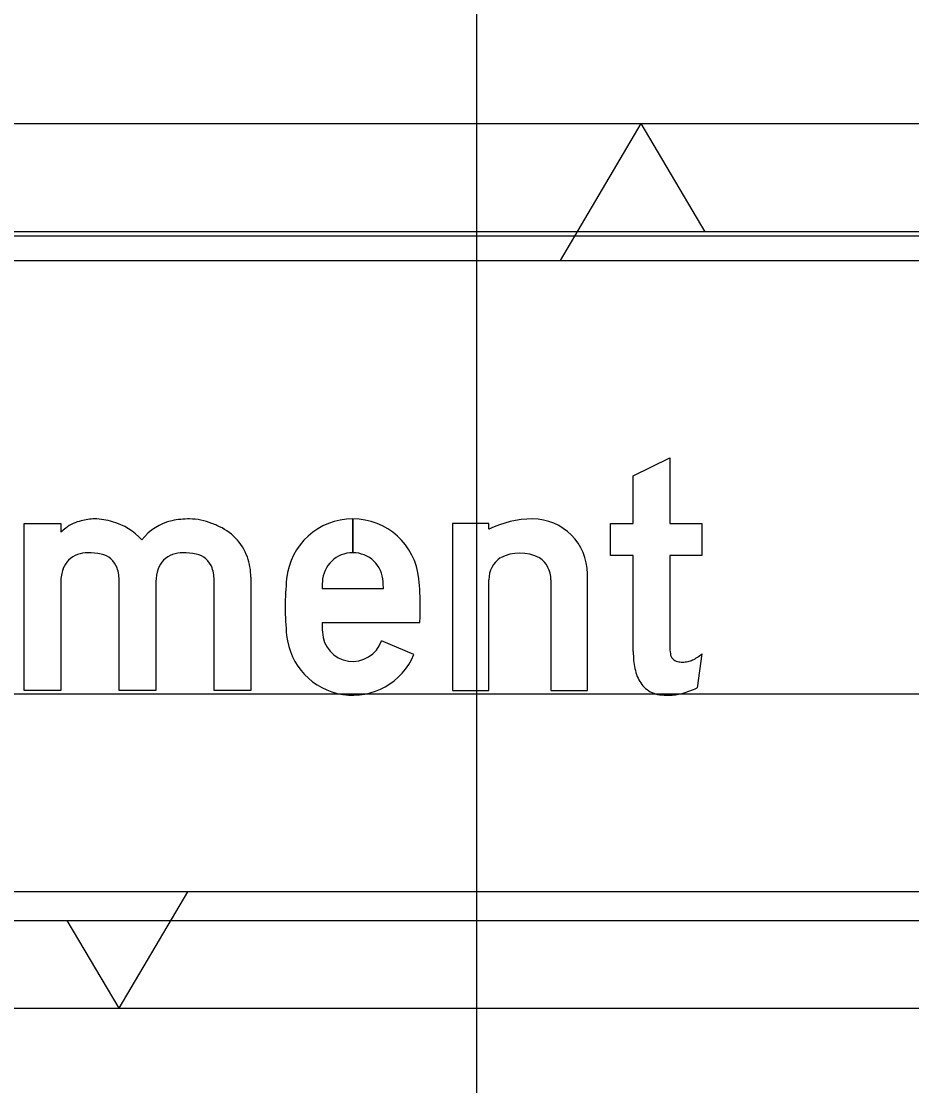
# Model space of a CAD drawing. Extents: x 2193008 to 2198143, y 1236112 to 1237864.
# Drawn here: x 2197480.719 to 2197484.604, y 1237197.396 to 1237202.043 of the extents above; entities that cross this region are included whole.
import ezdxf

# ---------------------------------------------------------------- set-up
doc = ezdxf.new("R2010")
doc.units = 0
for name, color, linetype in [('GSBWFILL', 7, 'Continuous'), ('GSCOLORFILL', 7, 'Continuous'), ('GSDIMS', 7, 'Continuous'), ('GSOUTLINE', 7, 'Continuous'), ('M-ROADS', 7, 'Continuous')]:
    doc.layers.add(name, color=color, linetype=linetype)

msp = doc.modelspace()

# ---------------------------------------------------------------- linework, layer by layer
at = {"layer": 'GSBWFILL'}
for p, q in [((2197482.1654, 1237199.7226), (2197482.1654, 1237199.87)), ((2197482.1654, 1237199.87), (2197482.1654, 1237199.7226)), ((2197481.561, 1237199.5964), (2197481.561, 1237199.5964)), ((2197483.0295, 1237199.6046), (2197483.0295, 1237199.1207)), ((2197482.2991, 1237199.5653), (2197482.0317, 1237199.5653)), ((2197482.0314, 1237199.4179), (2197482.4583, 1237199.4179)), ((2197482.4324, 1237199.2776), (2197482.2909, 1237199.3376)), ((2197483.6889, 1237199.2806), (2197483.6676, 1237199.1325))]:
    msp.add_line(p, q, dxfattribs=at)
for points in [[(2197483.3892, 1237199.2911), (2197483.3892, 1237199.7102), (2197483.2893, 1237199.7102), (2197483.2893, 1237199.85), (2197483.3892, 1237199.85), (2197483.3892, 1237200.0576), (2197483.549, 1237200.1372), (2197483.549, 1237199.85), (2197483.6889, 1237199.85), (2197483.6889, 1237199.7102), (2197483.549, 1237199.7102), (2197483.549, 1237199.3158)], [(2197480.8917, 1237199.5961), (2197480.8917, 1237199.1207), (2197480.7318, 1237199.1207), (2197480.7318, 1237199.85), (2197480.8917, 1237199.85), (2197480.8917, 1237199.8116)], [(2197482.7598, 1237199.825), (2197482.7598, 1237199.85), (2197482.6, 1237199.85), (2197482.6, 1237199.1207), (2197482.7598, 1237199.1207), (2197482.7598, 1237199.6046)], [(2197481.3063, 1237199.5964), (2197481.3063, 1237199.1207), (2197481.1464, 1237199.1207), (2197481.1464, 1237199.5964)], [(2197481.7208, 1237199.6154), (2197481.7208, 1237199.1207), (2197481.561, 1237199.1207), (2197481.561, 1237199.5964)], [(2197483.0295, 1237199.1207), (2197483.1894, 1237199.1207), (2197483.1894, 1237199.6302)]]:
    msp.add_lwpolyline(points, dxfattribs=at)
for centre, major_axis, ratio, start_param, end_param in [((2197481.1549, 1237199.5257), (0, 0.3886), 0.999998, 0.671169, 0.743992), ((2197481.0134, 1237199.7038), (0, 0.1612), 0.999998, 0.201716, 0.671169), ((2197481.0389, 1237199.6645), (0, 0.2055), 0.999998, 0, 0.285273), ((2197481.0389, 1237199.6165), (0, 0.2535), 0.999998, 5.968918, 6.283185), ((2197481.0486, 1237199.6043), (0, 0.2625), 0.999998, 5.438285, 6.018208), ((2197481.4275, 1237199.6368), (0, 0.2312), 0.999998, 0.224413, 0.910911), ((2197481.4535, 1237199.4825), (0, 0.3875), 0.999998, 0, 0.201161), ((2197481.4535, 1237199.6165), (0, 0.2535), 0.999998, 5.888889, 6.283185), ((2197481.3877, 1237199.4272), (0, 0.4537), 0.999998, 5.862601, 5.915176), ((2197481.4806, 1237199.6194), (0, 0.2404), 0.999998, 5.071637, 5.888889), ((2197482.1654, 1237199.58), (0, 0.29), 0.999995, 0, 1.470576), ((2197482.1654, 1237199.58), (0, 0.29), 0.999995, 4.81261, 6.283013), ((2197482.9496, 1237199.4468), (0, 0.4232), 0.999992, 0, 0.465114), ((2197482.9496, 1237199.6302), (0, 0.2398), 0.999992, 4.712389, 6.283185), ((2197481.0006, 1237199.6151), (0, 0.106), 0.999998, 0.349581, 1.219658), ((2197481.0101, 1237199.5861), (0, 0.1365), 0.999998, 0, 0.341785), ((2197481.0101, 1237199.4608), (0, 0.2619), 0.999998, 6.06138, 6.283185), ((2197481.0487, 1237199.6241), (0, 0.0941), 0.999998, 5.05897, 6.0804), ((2197481.4152, 1237199.6151), (0, 0.106), 0.999998, 0.349581, 1.219658), ((2197481.4247, 1237199.5861), (0, 0.1365), 0.999998, 0, 0.341785), ((2197481.4247, 1237199.4608), (0, 0.2619), 0.999998, 6.06138, 6.283185), ((2197481.4633, 1237199.6241), (0, 0.0941), 0.999998, 5.05897, 6.0804), ((2197481.4549, 1237199.6154), (0, 0.2659), 0.999998, 4.712389, 5.051861), ((2197482.1654, 1237199.5899), (0, 0.1327), 0.999995, 0, 1.530173), ((2197482.1654, 1237199.5899), (0, 0.1327), 0.999995, 4.753012, 6.282809), ((2197482.8697, 1237199.608), (0, 0.11), 0.999992, 0.581816, 1.601456), ((2197482.8947, 1237199.5379), (0, 0.1831), 0.999992, 5.798026, 6.768344), ((2197482.9196, 1237199.608), (0, 0.11), 0.999992, 4.68173, 5.701369), ((2197481.0583, 1237199.5964), (0, 0.1666), 0.999998, 1.232851, 1.572062), ((2197480.948, 1237199.5964), (0, 0.1984), 0.999998, 4.712389, 5.018005), ((2197481.4729, 1237199.5964), (0, 0.1666), 0.999998, 1.232851, 1.570796), ((2197481.3626, 1237199.5964), (0, 0.1984), 0.999998, 4.712389, 5.018005), ((2197483.1067, 1237199.4854), (0, 1.236), 0.999995, 1.470576, 1.570796), ((2197484.7369, 1237199.4854), (0, 2.7064), 0.999995, 1.530173, 1.541262), ((2197479.5939, 1237199.4854), (0, 2.7064), 0.999995, 4.741924, 4.753012), ((2197481.2241, 1237199.4854), (0, 1.236), 0.999995, 4.712389, 4.81261), ((2197483.1067, 1237199.4854), (0, 1.236), 0.999995, 1.570796, 1.671017), ((2197481.2241, 1237199.4854), (0, 1.236), 0.999995, 4.657806, 4.712389), ((2197484.7369, 1237199.4854), (0, 2.7064), 0.999995, 1.595715, 1.61142), ((2197482.1654, 1237199.3907), (0, 0.29), 0.999995, 1.671017, 4.311605), ((2197482.1654, 1237199.3809), (0, 0.1327), 0.999995, 1.61142, 4.380076), ((2197483.8241, 1237199.3158), (0, 0.2751), 0.999998, 1.570796, 1.695783), ((2197483.8141, 1237199.2911), (0, 0.4249), 0.999998, 1.570796, 1.662322), ((2197483.5908, 1237199.2865), (0, 0.04), 0.999998, 1.695783, 2.93591), ((2197483.5542, 1237199.4437), (0, 0.2115), 0.999998, 3.602705, 3.831871), ((2197483.6427, 1237199.2731), (0, 0.2526), 0.999998, 1.653079, 1.937165), ((2197483.6028, 1237199.344), (0, 0.0987), 0.999998, 2.93591, 3.141593), ((2197483.6028, 1237199.388), (0, 0.1427), 0.999998, 3.141593, 3.322139), ((2197483.615, 1237199.3213), (0, 0.0749), 0.999998, 3.322139, 3.602705), ((2197483.5341, 1237199.2312), (0, 0.1362), 0.999998, 1.936133, 2.408497), ((2197483.5209, 1237199.2216), (0, 0.1203), 0.999998, 2.436385, 2.996739), ((2197483.4853, 1237199.5181), (0, 0.4265), 0.999998, 3.420942, 3.583276), ((2197483.5444, 1237199.5619), (0, 0.4611), 0.999998, 3.052778, 3.141593), ((2197483.5444, 1237199.3711), (0, 0.2704), 0.999998, 3.141593, 3.24959), ((2197483.5547, 1237199.2761), (0, 0.1748), 0.999998, 3.24959, 3.420941)]:
    msp.add_ellipse(centre, major_axis=major_axis, ratio=ratio, start_param=start_param, end_param=end_param, dxfattribs=at)
at = {"layer": 'GSCOLORFILL'}
for p, q in [((2197486.4752, 1237201.1229), (2197473.9378, 1237201.1229)), ((2197473.9378, 1237200.998), (2197486.4752, 1237200.998)), ((2197482.1654, 1237199.7226), (2197482.1654, 1237199.87)), ((2197482.1654, 1237199.87), (2197482.1654, 1237199.7226)), ((2197481.561, 1237199.5964), (2197481.561, 1237199.5964)), ((2197483.0295, 1237199.6046), (2197483.0295, 1237199.1207)), ((2197482.2991, 1237199.5653), (2197482.0317, 1237199.5653)), ((2197482.0314, 1237199.4179), (2197482.4583, 1237199.4179)), ((2197482.4324, 1237199.2776), (2197482.2909, 1237199.3376)), ((2197483.6889, 1237199.2806), (2197483.6676, 1237199.1325)), ((2197486.4752, 1237198.2425), (2197473.939, 1237198.2425)), ((2197473.939, 1237198.1176), (2197486.4752, 1237198.1176))]:
    msp.add_line(p, q, dxfattribs=at)
for points in [[(2197483.3892, 1237199.2911), (2197483.3892, 1237199.7102), (2197483.2893, 1237199.7102), (2197483.2893, 1237199.85), (2197483.3892, 1237199.85), (2197483.3892, 1237200.0576), (2197483.549, 1237200.1372), (2197483.549, 1237199.85), (2197483.6889, 1237199.85), (2197483.6889, 1237199.7102), (2197483.549, 1237199.7102), (2197483.549, 1237199.3158)], [(2197480.8917, 1237199.5961), (2197480.8917, 1237199.1207), (2197480.7318, 1237199.1207), (2197480.7318, 1237199.85), (2197480.8917, 1237199.85), (2197480.8917, 1237199.8116)], [(2197482.7598, 1237199.825), (2197482.7598, 1237199.85), (2197482.6, 1237199.85), (2197482.6, 1237199.1207), (2197482.7598, 1237199.1207), (2197482.7598, 1237199.6046)], [(2197481.3063, 1237199.5964), (2197481.3063, 1237199.1207), (2197481.1464, 1237199.1207), (2197481.1464, 1237199.5964)], [(2197481.7208, 1237199.6154), (2197481.7208, 1237199.1207), (2197481.561, 1237199.1207), (2197481.561, 1237199.5964)], [(2197483.0295, 1237199.1207), (2197483.1894, 1237199.1207), (2197483.1894, 1237199.6302)]]:
    msp.add_lwpolyline(points, dxfattribs=at)
for centre, major_axis, ratio, start_param, end_param in [((2197481.1549, 1237199.5257), (0, 0.3886), 0.999998, 0.671169, 0.743992), ((2197481.0134, 1237199.7038), (0, 0.1612), 0.999998, 0.201716, 0.671169), ((2197481.0389, 1237199.6645), (0, 0.2055), 0.999998, 0, 0.285273), ((2197481.0389, 1237199.6165), (0, 0.2535), 0.999998, 5.968918, 6.283185), ((2197481.0486, 1237199.6043), (0, 0.2625), 0.999998, 5.438285, 6.018208), ((2197481.4275, 1237199.6368), (0, 0.2312), 0.999998, 0.224413, 0.910911), ((2197481.4535, 1237199.4825), (0, 0.3875), 0.999998, 0, 0.201161), ((2197481.4535, 1237199.6165), (0, 0.2535), 0.999998, 5.888889, 6.283185), ((2197481.3877, 1237199.4272), (0, 0.4537), 0.999998, 5.862601, 5.915176), ((2197481.4806, 1237199.6194), (0, 0.2404), 0.999998, 5.071637, 5.888889), ((2197482.1654, 1237199.58), (0, 0.29), 0.999995, 0, 1.470576), ((2197482.1654, 1237199.58), (0, 0.29), 0.999995, 4.81261, 6.283013), ((2197482.9496, 1237199.4468), (0, 0.4232), 0.999992, 0, 0.465114), ((2197482.9496, 1237199.6302), (0, 0.2398), 0.999992, 4.712389, 6.283185), ((2197481.0006, 1237199.6151), (0, 0.106), 0.999998, 0.349581, 1.219658), ((2197481.0101, 1237199.5861), (0, 0.1365), 0.999998, 0, 0.341785), ((2197481.0101, 1237199.4608), (0, 0.2619), 0.999998, 6.06138, 6.283185), ((2197481.0487, 1237199.6241), (0, 0.0941), 0.999998, 5.05897, 6.0804), ((2197481.4152, 1237199.6151), (0, 0.106), 0.999998, 0.349581, 1.219658), ((2197481.4247, 1237199.5861), (0, 0.1365), 0.999998, 0, 0.341785), ((2197481.4247, 1237199.4608), (0, 0.2619), 0.999998, 6.06138, 6.283185), ((2197481.4633, 1237199.6241), (0, 0.0941), 0.999998, 5.05897, 6.0804), ((2197481.4549, 1237199.6154), (0, 0.2659), 0.999998, 4.712389, 5.051861), ((2197482.1654, 1237199.5899), (0, 0.1327), 0.999995, 0, 1.530173), ((2197482.1654, 1237199.5899), (0, 0.1327), 0.999995, 4.753012, 6.282809), ((2197482.8697, 1237199.608), (0, 0.11), 0.999992, 0.581816, 1.601456), ((2197482.8947, 1237199.5379), (0, 0.1831), 0.999992, 5.798026, 6.768344), ((2197482.9196, 1237199.608), (0, 0.11), 0.999992, 4.68173, 5.701369), ((2197481.0583, 1237199.5964), (0, 0.1666), 0.999998, 1.232851, 1.572062), ((2197480.948, 1237199.5964), (0, 0.1984), 0.999998, 4.712389, 5.018005), ((2197481.4729, 1237199.5964), (0, 0.1666), 0.999998, 1.232851, 1.570796), ((2197481.3626, 1237199.5964), (0, 0.1984), 0.999998, 4.712389, 5.018005), ((2197483.1067, 1237199.4854), (0, 1.236), 0.999995, 1.470576, 1.570796), ((2197484.7369, 1237199.4854), (0, 2.7064), 0.999995, 1.530173, 1.541262), ((2197479.5939, 1237199.4854), (0, 2.7064), 0.999995, 4.741924, 4.753012), ((2197481.2241, 1237199.4854), (0, 1.236), 0.999995, 4.712389, 4.81261), ((2197483.1067, 1237199.4854), (0, 1.236), 0.999995, 1.570796, 1.671017), ((2197481.2241, 1237199.4854), (0, 1.236), 0.999995, 4.657806, 4.712389), ((2197484.7369, 1237199.4854), (0, 2.7064), 0.999995, 1.595715, 1.61142), ((2197482.1654, 1237199.3907), (0, 0.29), 0.999995, 1.671017, 4.311605), ((2197482.1654, 1237199.3809), (0, 0.1327), 0.999995, 1.61142, 4.380076), ((2197483.8241, 1237199.3158), (0, 0.2751), 0.999998, 1.570796, 1.695783), ((2197483.8141, 1237199.2911), (0, 0.4249), 0.999998, 1.570796, 1.662322), ((2197483.5908, 1237199.2865), (0, 0.04), 0.999998, 1.695783, 2.93591), ((2197483.5542, 1237199.4437), (0, 0.2115), 0.999998, 3.602705, 3.831871), ((2197483.6427, 1237199.2731), (0, 0.2526), 0.999998, 1.653079, 1.937165), ((2197483.6028, 1237199.344), (0, 0.0987), 0.999998, 2.93591, 3.141593), ((2197483.6028, 1237199.388), (0, 0.1427), 0.999998, 3.141593, 3.322139), ((2197483.615, 1237199.3213), (0, 0.0749), 0.999998, 3.322139, 3.602705), ((2197483.5341, 1237199.2312), (0, 0.1362), 0.999998, 1.936133, 2.408497), ((2197483.5209, 1237199.2216), (0, 0.1203), 0.999998, 2.436385, 2.996739), ((2197483.4853, 1237199.5181), (0, 0.4265), 0.999998, 3.420942, 3.583276), ((2197483.5444, 1237199.5619), (0, 0.4611), 0.999998, 3.052778, 3.141593), ((2197483.5444, 1237199.3711), (0, 0.2704), 0.999998, 3.141593, 3.24959), ((2197483.5547, 1237199.2761), (0, 0.1748), 0.999998, 3.24959, 3.420941)]:
    msp.add_ellipse(centre, major_axis=major_axis, ratio=ratio, start_param=start_param, end_param=end_param, dxfattribs=at)
at = {"layer": 'GSDIMS'}
for p, q in [((2197465.1942, 1237201.5962), (2197498.4561, 1237201.5962)), ((2197483.4226, 1237201.5962), (2197483.0698, 1237200.998)), ((2197483.4226, 1237201.5962), (2197483.7018, 1237201.1229)), ((2197481.4442, 1237198.2425), (2197481.1441, 1237197.7337)), ((2197480.9176, 1237198.1176), (2197481.1441, 1237197.7337)), ((2197465.1942, 1237197.7337), (2197498.4561, 1237197.7337))]:
    msp.add_line(p, q, dxfattribs=at)
at = {"layer": 'GSOUTLINE'}
for p, q in [((2197481.561, 1237199.5964), (2197481.561, 1237199.5964)), ((2197483.0295, 1237199.6046), (2197483.0295, 1237199.1207)), ((2197482.2991, 1237199.5653), (2197482.0317, 1237199.5653)), ((2197482.0314, 1237199.4179), (2197482.4583, 1237199.4179)), ((2197482.4324, 1237199.2776), (2197482.2909, 1237199.3376)), ((2197482.2909, 1237199.3376), (2197482.2909, 1237199.3376)), ((2197483.6889, 1237199.2806), (2197483.6676, 1237199.1325))]:
    msp.add_line(p, q, dxfattribs=at)
for points in [[(2197483.3892, 1237199.2911), (2197483.3892, 1237199.7102), (2197483.2893, 1237199.7102), (2197483.2893, 1237199.85), (2197483.3892, 1237199.85), (2197483.3892, 1237200.0576), (2197483.549, 1237200.1372), (2197483.549, 1237199.85), (2197483.6889, 1237199.85), (2197483.6889, 1237199.7102), (2197483.549, 1237199.7102), (2197483.549, 1237199.3158)], [(2197480.8917, 1237199.5961), (2197480.8917, 1237199.1207), (2197480.7318, 1237199.1207), (2197480.7318, 1237199.85), (2197480.8917, 1237199.85), (2197480.8917, 1237199.8116)], [(2197482.7598, 1237199.825), (2197482.7598, 1237199.85), (2197482.6, 1237199.85), (2197482.6, 1237199.1207), (2197482.7598, 1237199.1207), (2197482.7598, 1237199.6046)], [(2197481.3063, 1237199.5964), (2197481.3063, 1237199.1207), (2197481.1464, 1237199.1207), (2197481.1464, 1237199.5964)], [(2197481.7208, 1237199.6154), (2197481.7208, 1237199.1207), (2197481.561, 1237199.1207), (2197481.561, 1237199.5964)], [(2197483.0295, 1237199.1207), (2197483.1894, 1237199.1207), (2197483.1894, 1237199.6302)]]:
    msp.add_lwpolyline(points, dxfattribs=at)
for centre, major_axis, ratio, start_param, end_param in [((2197481.1549, 1237199.5257), (0, 0.3886), 0.999998, 0.671169, 0.743992), ((2197481.0134, 1237199.7038), (0, 0.1612), 0.999998, 0.201716, 0.671169), ((2197481.0389, 1237199.6645), (0, 0.2055), 0.999998, 0, 0.285273), ((2197481.0389, 1237199.6165), (0, 0.2535), 0.999998, 5.968918, 6.283185), ((2197481.0486, 1237199.6043), (0, 0.2625), 0.999998, 5.438285, 6.018208), ((2197481.4275, 1237199.6368), (0, 0.2312), 0.999998, 0.224413, 0.910911), ((2197481.4535, 1237199.4825), (0, 0.3875), 0.999998, 0, 0.201161), ((2197481.4535, 1237199.6165), (0, 0.2535), 0.999998, 5.888889, 6.283185), ((2197481.3877, 1237199.4272), (0, 0.4537), 0.999998, 5.862601, 5.915176), ((2197481.4806, 1237199.6194), (0, 0.2404), 0.999998, 5.071637, 5.888889), ((2197482.1654, 1237199.58), (0, 0.29), 0.999995, 4.81261, 7.753761), ((2197482.9496, 1237199.4468), (0, 0.4232), 0.999992, 0, 0.465114), ((2197482.9496, 1237199.6302), (0, 0.2398), 0.999992, 4.712389, 6.283185), ((2197481.0006, 1237199.6151), (0, 0.106), 0.999998, 0.349581, 1.219658), ((2197481.0101, 1237199.5861), (0, 0.1365), 0.999998, 0, 0.341785), ((2197481.0101, 1237199.4608), (0, 0.2619), 0.999998, 6.06138, 6.283185), ((2197481.0487, 1237199.6241), (0, 0.0941), 0.999998, 5.05897, 6.0804), ((2197481.4152, 1237199.6151), (0, 0.106), 0.999998, 0.349581, 1.219658), ((2197481.4247, 1237199.5861), (0, 0.1365), 0.999998, 0, 0.341785), ((2197481.4247, 1237199.4608), (0, 0.2619), 0.999998, 6.06138, 6.283185), ((2197481.4633, 1237199.6241), (0, 0.0941), 0.999998, 5.05897, 6.0804), ((2197481.4549, 1237199.6154), (0, 0.2659), 0.999998, 4.712389, 5.051861), ((2197482.1654, 1237199.5899), (0, 0.1327), 0.999995, 4.753012, 7.813358), ((2197482.8697, 1237199.608), (0, 0.11), 0.999992, 0.581816, 1.601456), ((2197482.8947, 1237199.5379), (0, 0.1831), 0.999992, 5.798026, 6.768344), ((2197482.9196, 1237199.608), (0, 0.11), 0.999992, 4.68173, 5.701369), ((2197481.0583, 1237199.5964), (0, 0.1666), 0.999998, 1.232851, 1.572062), ((2197480.948, 1237199.5964), (0, 0.1984), 0.999998, 4.712389, 5.018005), ((2197481.4729, 1237199.5964), (0, 0.1666), 0.999998, 1.232851, 1.570796), ((2197481.3626, 1237199.5964), (0, 0.1984), 0.999998, 4.712389, 5.018005), ((2197483.1067, 1237199.4854), (0, 1.236), 0.999995, 1.470576, 1.570796), ((2197484.7369, 1237199.4854), (0, 2.7064), 0.999995, 1.530173, 1.541262), ((2197479.5939, 1237199.4854), (0, 2.7064), 0.999995, 4.741924, 4.753012), ((2197481.2241, 1237199.4854), (0, 1.236), 0.999995, 4.712389, 4.81261), ((2197483.1067, 1237199.4854), (0, 1.236), 0.999995, 1.570796, 1.671017), ((2197481.2241, 1237199.4854), (0, 1.236), 0.999995, 4.657806, 4.712389), ((2197484.7369, 1237199.4854), (0, 2.7064), 0.999995, 1.595715, 1.61142), ((2197482.1654, 1237199.3907), (0, 0.29), 0.999995, 1.671017, 4.311605), ((2197482.1654, 1237199.3809), (0, 0.1327), 0.999995, 1.61142, 4.380076), ((2197483.8241, 1237199.3158), (0, 0.2751), 0.999998, 1.570796, 1.695783), ((2197483.8141, 1237199.2911), (0, 0.4249), 0.999998, 1.570796, 1.662322), ((2197483.5908, 1237199.2865), (0, 0.04), 0.999998, 1.695783, 2.93591), ((2197483.5542, 1237199.4437), (0, 0.2115), 0.999998, 3.602705, 3.831871), ((2197483.6427, 1237199.2731), (0, 0.2526), 0.999998, 1.653079, 1.937165), ((2197483.6028, 1237199.344), (0, 0.0987), 0.999998, 2.93591, 3.141593), ((2197483.6028, 1237199.388), (0, 0.1427), 0.999998, 3.141593, 3.322139), ((2197483.615, 1237199.3213), (0, 0.0749), 0.999998, 3.322139, 3.602705), ((2197483.5341, 1237199.2312), (0, 0.1362), 0.999998, 1.936133, 2.408497), ((2197483.5209, 1237199.2216), (0, 0.1203), 0.999998, 2.436385, 2.996739), ((2197483.4853, 1237199.5181), (0, 0.4265), 0.999998, 3.420942, 3.583276), ((2197483.5444, 1237199.5619), (0, 0.4611), 0.999998, 3.052778, 3.141593), ((2197483.5444, 1237199.3711), (0, 0.2704), 0.999998, 3.141593, 3.24959), ((2197483.5547, 1237199.2761), (0, 0.1748), 0.999998, 3.24959, 3.420941)]:
    msp.add_ellipse(centre, major_axis=major_axis, ratio=ratio, start_param=start_param, end_param=end_param, dxfattribs=at)
at = {"layer": 'M-ROADS'}
for p, q in [((2197482.7065, 1237163.1062), (2197482.7065, 1237223.1062)), ((2197434.7065, 1237201.1062), (2197564.7065, 1237201.1062)), ((2197434.7065, 1237199.1062), (2197564.7065, 1237199.1062))]:
    msp.add_line(p, q, dxfattribs=at)

doc.saveas('drawing.dxf')
